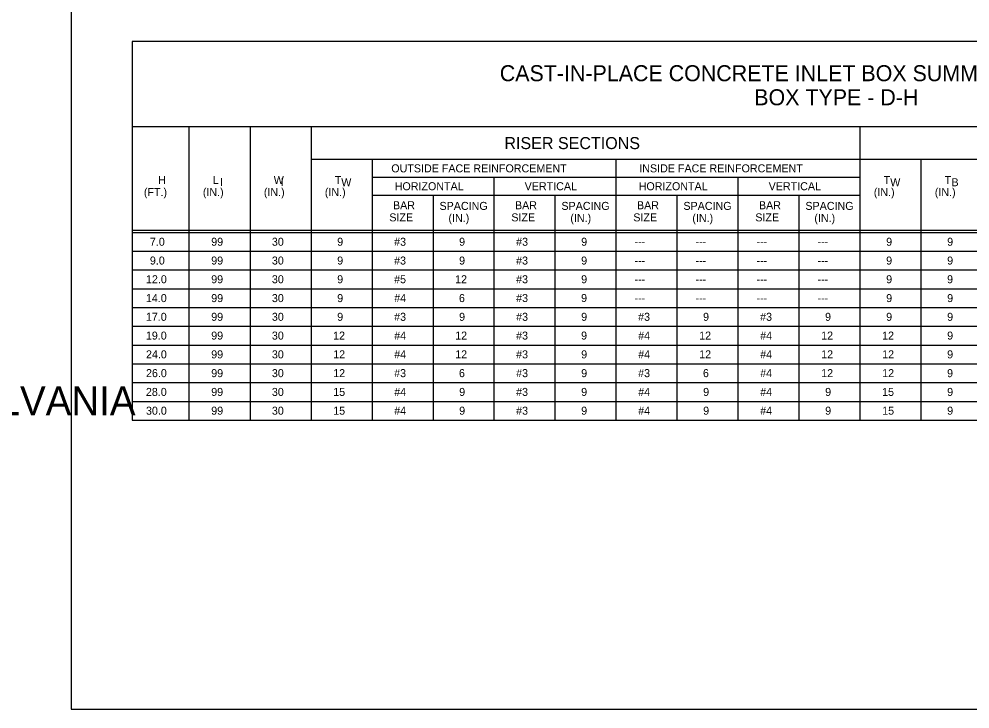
# Model space of a CAD drawing. Extents: x -6420 to 49575, y -4552 to 11624.
# Drawn here: x -838 to 331, y 3878 to 4726 of the extents above; entities that cross this region are included whole.
import ezdxf

# ---------------------------------------------------------------- set-up
doc = ezdxf.new("R2010")
doc.units = 0
doc.layers.add('1', color=7, linetype='Continuous')

msp = doc.modelspace()

# ---------------------------------------------------------------- linework, layer by layer
at = {"layer": '1'}
for p, q in [((-699, 4698.8), (-699, 4233.1)), ((1096, 4698.8), (-699, 4698.8)), ((1096, 4593.8), (-699, 4593.8)), ((-629, 4233.1), (-629, 4593.8)), ((-554, 4593.8), (-554, 4233.1)), ((-479, 4593.8), (-479, 4233.1)), ((196, 4593.8), (196, 4233.1)), ((1096, 4553.8), (-479, 4553.8)), ((-404, 4553.8), (-404, 4233.1)), ((-104, 4553.8), (-104, 4233.1)), ((271, 4553.8), (271, 4233.1)), ((-404, 4531.8), (-104, 4531.8)), ((-254, 4531.8), (-254, 4233.1)), ((-104, 4531.8), (196, 4531.8)), ((46, 4531.8), (46, 4233.1)), ((-404, 4509.8), (-104, 4509.8)), ((-329, 4509.8), (-329, 4233.1)), ((-179, 4509.8), (-179, 4233.1)), ((-104, 4509.8), (196, 4509.8)), ((-29, 4509.8), (-29, 4233.1)), ((121, 4509.8), (121, 4233.1)), ((-699, 4466.6), (1096, 4466.6)), ((-699, 4464.1), (1096, 4464.1)), ((-699, 4441), (1096, 4441)), ((-699, 4417.9), (1096, 4417.9)), ((-699, 4394.8), (1096, 4394.8)), ((-699, 4371.7), (1096, 4371.7)), ((-699, 4348.6), (1096, 4348.6)), ((-699, 4325.5), (1096, 4325.5)), ((-699, 4302.4), (1096, 4302.4)), ((-699, 4279.3), (1096, 4279.3)), ((-699, 4256.2), (1096, 4256.2)), ((-699, 4233.1), (1096, 4233.1))]:
    msp.add_line(p, q, dxfattribs=at)
msp.add_lwpolyline([(1804.7, 3877.8), (1804.7, 5728.2), (-774, 5728.2), (-774, 3877.8), (1804.7, 3877.8), (1804.7, 3964.3), (1148.5, 3964.3), (1148.5, 4176.5), (1804.7, 4176.5), (1804.7, 4271.5), (1148.5, 4271.5), (1148.5, 3877.8), (1407.1, 3877.8), (1407.1, 3964.3), (1407.1, 3877.8), (1659.7, 3877.8), (1659.7, 3964.3), (1659.7, 3923.9), (1804.7, 3923.9)], dxfattribs=at)

# ---------------------------------------------------------------- texts
for s, height, p in [('CAST-IN-PLACE CONCRETE INLET BOX SUMMARY TABLE', 19.685, (-246.9, 4650)), ('BOX TYPE - D-H', 19.685, (66, 4620.4)), ('RISER SECTIONS', 14.764, (-241.2, 4566.5)), ('OUTSIDE FACE REINFORCEMENT', 9.843, (-380.3, 4537.9)), ('INSIDE FACE REINFORCEMENT', 9.843, (-75.4, 4537.9)), ('H', 9.84, (-666.8, 4523.5)), ('L ', 9.84, (-599.8, 4523.5)), ('I', 9.84, (-590.7, 4520.9)), ('W ', 9.84, (-524.8, 4523.5)), ('I', 9.84, (-516.4, 4521)), ('T ', 9.84, (-449.8, 4523.5)), ('W', 9.84, (-441.8, 4520.8)), ('HORIZONTAL', 9.84, (-376.1, 4515.9)), ('VERTICAL', 9.84, (-216.3, 4515.9)), ('HORIZONTAL', 9.84, (-76.1, 4515.9)), ('VERTICAL', 9.84, (83.7, 4515.9)), ('T ', 9.84, (225.2, 4523.5)), ('W', 9.84, (233.2, 4520.8)), ('T ', 9.84, (300.2, 4523.5)), ('B', 9.84, (308.5, 4520.8)), ('(FT.)', 9.84, (-684.5, 4508.7)), ('(IN.)', 9.84, (-612, 4508.7)), ('(IN.)', 9.84, (-537, 4508.7)), ('(IN.)', 9.84, (-462, 4508.7)), ('(IN.)', 9.84, (213, 4508.7)), ('(IN.)', 9.84, (288, 4508.7)), ('BAR', 9.84, (-378.2, 4492.5)), ('SPACING', 9.84, (-321, 4491.7)), ('BAR', 9.84, (-228.2, 4492.5)), ('SPACING', 9.84, (-171.1, 4491.7)), ('BAR', 9.84, (-78.2, 4492.5)), ('SPACING', 9.84, (-21.1, 4491.7)), ('BAR', 9.84, (71.8, 4492.5)), ('SPACING', 9.84, (128.9, 4491.7)), ('SIZE', 9.84, (-382.7, 4477.6)), ('(IN.)', 9.84, (-310, 4476.9)), ('SIZE', 9.84, (-232.7, 4477.6)), ('(IN.)', 9.84, (-160.1, 4476.9)), ('SIZE', 9.84, (-82.7, 4477.6)), ('(IN.)', 9.84, (-10.1, 4476.9)), ('SIZE', 9.84, (67.3, 4477.6)), ('(IN.)', 9.84, (139.9, 4476.9)), ('7.0', 9.84, (-677.1, 4447.6)), ('99', 9.84, (-601.7, 4447.6)), ('30', 9.84, (-527.1, 4447.6)), ('9', 9.84, (-446.8, 4447.6)), ('#3', 9.84, (-376.8, 4447.6)), ('9', 9.84, (-296.9, 4447.6)), ('#3', 9.84, (-226.8, 4447.6)), ('9', 9.84, (-146.8, 4447.6)), ('9', 9.84, (228.2, 4447.6)), ('9', 9.84, (303.2, 4447.6)), ('---', 9.84, (-81.2, 4447.6)), ('---', 9.84, (-6.2, 4447.6)), ('---', 9.84, (68.8, 4447.6)), ('---', 9.84, (143.8, 4447.6)), ('9.0', 9.84, (-677.1, 4424.5)), ('99', 9.84, (-601.7, 4424.5)), ('30', 9.84, (-527.1, 4424.5)), ('9', 9.84, (-446.8, 4424.5)), ('#3', 9.84, (-376.8, 4424.5)), ('9', 9.84, (-296.9, 4424.5)), ('#3', 9.84, (-226.8, 4424.5)), ('9', 9.84, (-146.8, 4424.5)), ('9', 9.84, (228.2, 4424.5)), ('9', 9.84, (303.2, 4424.5)), ('---', 9.84, (-81.2, 4424.5)), ('---', 9.84, (-6.2, 4424.5)), ('---', 9.84, (68.8, 4424.5)), ('---', 9.84, (143.8, 4424.5)), ('12.0', 9.84, (-681.9, 4401.5)), ('99', 9.84, (-601.7, 4401.5)), ('30', 9.84, (-527.1, 4401.5)), ('9', 9.84, (-446.8, 4401.5)), ('#5', 9.84, (-376.8, 4401.5)), ('12', 9.84, (-301.8, 4401.5)), ('#3', 9.84, (-226.8, 4401.5)), ('9', 9.84, (-146.8, 4401.5)), ('9', 9.84, (228.2, 4401.5)), ('9', 9.84, (303.1, 4401.5)), ('---', 9.84, (-81.2, 4401.5)), ('---', 9.84, (-6.2, 4401.5)), ('---', 9.84, (68.8, 4401.5)), ('---', 9.84, (143.8, 4401.5)), ('14.0', 9.84, (-682, 4378.3)), ('99', 9.84, (-601.7, 4378.3)), ('30', 9.84, (-527.1, 4378.3)), ('9', 9.84, (-446.8, 4378.3)), ('#4', 9.84, (-376.7, 4378.3)), ('6', 9.84, (-297.1, 4378.3)), ('#3', 9.84, (-226.8, 4378.4)), ('9', 9.84, (-146.9, 4378.4)), ('9', 9.84, (228.2, 4378.3)), ('9', 9.84, (303.2, 4378.3)), ('---', 9.84, (-81.2, 4378.3)), ('---', 9.84, (-6.2, 4378.3)), ('---', 9.84, (68.8, 4378.3)), ('---', 9.84, (143.8, 4378.3)), ('17.0', 9.84, (-682, 4355.3)), ('99', 9.84, (-601.7, 4355.3)), ('30', 9.84, (-527.1, 4355.3)), ('9', 9.84, (-446.8, 4355.3)), ('#3', 9.84, (-376.8, 4355.3)), ('9', 9.84, (-296.9, 4355.3)), ('#3', 9.84, (-226.8, 4355.3)), ('9', 9.84, (-146.8, 4355.3)), ('#3', 9.84, (-76.8, 4355.3)), ('9', 9.84, (3.1, 4355.3)), ('#3', 9.84, (73.2, 4355.3)), ('9', 9.84, (153.1, 4355.3)), ('9', 9.84, (228.2, 4355.3)), ('9', 9.84, (303.2, 4355.3)), ('19.0', 9.84, (-682, 4332.2)), ('99', 9.84, (-601.7, 4332.2)), ('30', 9.84, (-527.1, 4332.2)), ('12', 9.84, (-451.8, 4332.2)), ('#4', 9.84, (-376.7, 4332.2)), ('12', 9.84, (-301.7, 4332.2)), ('#3', 9.84, (-226.8, 4332.2)), ('9', 9.84, (-146.9, 4332.2)), ('#4', 9.84, (-76.7, 4332.2)), ('12', 9.84, (-1.7, 4332.2)), ('#4', 9.84, (73.3, 4332.2)), ('12', 9.84, (148.3, 4332.2)), ('12', 9.84, (223.2, 4332.2)), ('9', 9.84, (303.2, 4332.2)), ('24.0', 9.84, (-681.9, 4309.1)), ('99', 9.84, (-601.7, 4309.1)), ('30', 9.84, (-527.1, 4309.1)), ('12', 9.84, (-451.7, 4309.1)), ('#4', 9.84, (-376.7, 4309.1)), ('12', 9.84, (-301.7, 4309.1)), ('#3', 9.84, (-226.8, 4309.1)), ('9', 9.84, (-146.8, 4309.1)), ('#4', 9.84, (-76.7, 4309.1)), ('12', 9.84, (-1.7, 4309.1)), ('#4', 9.84, (73.3, 4309.1)), ('12', 9.84, (148.3, 4309.1)), ('12', 9.84, (223.3, 4309.1)), ('9', 9.84, (303.2, 4309.1)), ('26.0', 9.84, (-681.9, 4286)), ('99', 9.84, (-601.7, 4286)), ('30', 9.84, (-527.1, 4286)), ('12', 9.84, (-451.7, 4286)), ('#3', 9.84, (-376.8, 4286)), ('6', 9.84, (-297.1, 4286)), ('#3', 9.84, (-226.8, 4286)), ('9', 9.84, (-146.8, 4286)), ('#3', 9.84, (-76.8, 4286)), ('6', 9.84, (2.9, 4286)), ('#4', 9.84, (73.3, 4286)), ('12', 9.84, (148.3, 4286)), ('12', 9.84, (223.3, 4286)), ('9', 9.84, (303.1, 4286)), ('COMMONWEALTH OF PENNSYLVANIA', 35.379, (-1567.5, 4239.2)), ('28.0', 9.84, (-682, 4262.9)), ('99', 9.84, (-601.7, 4262.9)), ('30', 9.84, (-527.1, 4262.9)), ('15', 9.84, (-451.7, 4262.9)), ('#4', 9.84, (-376.7, 4262.9)), ('9', 9.84, (-296.8, 4262.9)), ('#3', 9.84, (-226.8, 4262.9)), ('9', 9.84, (-146.8, 4262.9)), ('#4', 9.84, (-76.7, 4262.9)), ('9', 9.84, (3.2, 4262.9)), ('#4', 9.84, (73.3, 4262.9)), ('9', 9.84, (153.2, 4262.9)), ('15', 9.84, (223.2, 4262.9)), ('9', 9.84, (303.2, 4262.9)), ('30.0', 9.84, (-681.9, 4239.8)), ('99', 9.84, (-601.7, 4239.8)), ('30', 9.84, (-527.1, 4239.8)), ('15', 9.84, (-451.7, 4239.8)), ('#4', 9.84, (-376.7, 4239.8)), ('9', 9.84, (-296.8, 4239.8)), ('#3', 9.84, (-226.8, 4239.8)), ('9', 9.84, (-146.8, 4239.8)), ('#4', 9.84, (-76.7, 4239.8)), ('9', 9.84, (3.2, 4239.8)), ('#4', 9.84, (73.3, 4239.8)), ('9', 9.84, (153.2, 4239.8)), ('15', 9.84, (223.3, 4239.8)), ('9', 9.84, (303.2, 4239.8))]:
    msp.add_text(s, height=height, dxfattribs=at).set_placement(p)

doc.saveas('drawing.dxf')
